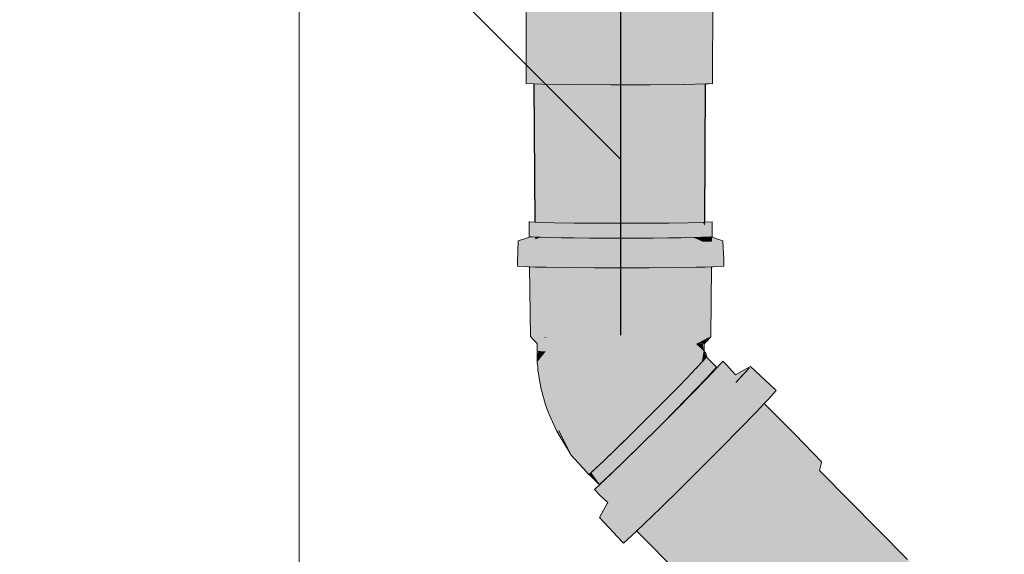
# Model space of a CAD drawing. Header units: millimetres. Extents: x 321 to 585, y -277 to 9.
# Tile 434 of 656: x 513.294 to 514.412, y -196.749 to -196.142. Entities that reach past the tile are written whole.
import ezdxf

# ---------------------------------------------------------------- set-up
doc = ezdxf.new("R2010")
doc.units = ezdxf.units.MM
doc.header["$MEASUREMENT"] = 0
for name, color, linetype, lineweight in [('IFC-Laje-Contorno', 134, 'Continuous', 5), ('IFC-Viga-Contorno', 66, 'Continuous', 5), ('TQ-Caixa sifonada', 9, 'Continuous', 18), ('TQ-Condutos', 3, 'Continuous', 25), ('TQ-Conexões', 9, 'Continuous', 18), ('TQ-Sentido conduto', 9, 'Continuous', 30), ('TQ-Textos conduto', 7, 'Continuous', 9)]:
    doc.layers.add(name, color=color, linetype=linetype, lineweight=lineweight)

msp = doc.modelspace()

# ---------------------------------------------------------------- hatches: boundary and pattern name
at = {"layer": 'TQ-Caixa sifonada', "linetype": 'Continuous'}
for points in [[(514.0761, -196.2145), (514.0761, -196.1743), (514.0761, -196.1738), (514.0761, -196.0855), (514.0761, -195.8051), (514.0752, -195.8051), (514.0749, -195.8051), (514.0749, -195.8055), (514.0749, -195.8051), (514.0745, -195.8051), (514.0745, -195.8061), (514.0745, -195.8051), (514.0744, -195.8051), (514.0744, -195.8062), (514.0744, -195.8051), (514.0744, -195.8051), (514.0731, -195.8051), (514.0725, -195.8051), (514.073, -195.8081), (514.0725, -195.8051), (514.0673, -195.8051), (514.0668, -195.8166), (514.0511, -196.1749), (514.051, -196.1762), (514.0495, -196.2102), (514.0552, -196.1836), (514.0569, -196.1756), (514.0571, -196.1748), (514.0694, -196.1167), (514.0571, -196.1748), (514.0569, -196.1756), (514.0552, -196.1836), (514.0687, -196.1745), (514.0552, -196.1836), (514.0495, -196.2102), (514.0511, -196.1749), (514.0668, -195.8166), (514.064, -195.7828), (514.0543, -195.7976), (514.0499, -195.7909), (514.05, -195.834), (514.05, -195.8397), (514.05, -195.834), (514.05, -195.8345), (514.05, -195.834), (514.0499, -195.7909), (514.0493, -195.7912), (514.0493, -195.84), (514.0493, -195.8407), (514.0493, -195.8051), (514.048, -195.8051), (514.0479, -195.8051), (514.0475, -195.8051), (514.04, -195.8051), (514.0384, -195.8051), (514.0471, -195.8438), (514.0384, -195.8051), (514.0365, -195.8051), (514.0327, -195.8636), (514.0369, -195.7984), (514.0274, -195.8039), (514.0204, -195.8024), (514.0196, -195.8084), (514.0171, -195.8279), (514.0196, -195.8084), (514.0204, -195.8024), (514.0108, -195.8004), (514.0109, -195.8134), (514.0112, -195.8753), (514.0109, -195.8134), (514.0108, -195.8004), (514.0099, -195.8005), (514.0099, -195.814), (514.0099, -195.885), (514.011, -195.8767), (514.0099, -195.885), (514.0112, -195.8932), (514.0099, -195.885), (514.0099, -195.895), (514.0099, -195.814), (514.0099, -195.8051), (513.9993, -195.8051), (513.9952, -195.8051), (513.9939, -195.8233), (513.9861, -195.9277), (513.9676, -196.176), (514.0099, -196.1755), (513.9676, -196.176), (513.9647, -196.2158), (514.0099, -196.2157), (514.0125, -196.1755), (514.0125, -196.176), (514.044, -196.1751), (514.0493, -196.175), (514.0125, -196.176), (514.0493, -196.2113), (514.0125, -196.176), (514.0099, -196.2157), (514.0486, -196.2145), (514.0099, -196.2157), (514.0485, -196.2152), (514.0493, -196.2152), (514.0727, -196.2146), (514.0728, -196.1743), (514.0728, -196.1741), (514.0731, -196.0992), (514.0727, -196.2146), (514.0733, -196.0984), (514.0729, -196.1741), (514.0729, -196.1743)], [(513.8775, -196.1908), (513.8777, -196.2145), (513.8876, -196.2149), (513.9214, -196.2155), (513.9214, -196.176), (513.8899, -196.1746), (513.8941, -196.1748), (513.9214, -196.176), (513.9214, -196.1753), (513.9155, -195.955), (513.9144, -195.9526), (513.9155, -195.955), (513.9117, -195.8132), (513.9155, -195.955), (513.9214, -196.1753), (513.9214, -195.9683), (513.9214, -196.1753), (513.9214, -196.2155), (513.9647, -196.2158), (513.9647, -196.1761), (513.9243, -196.1754), (513.9254, -196.1754), (513.9647, -196.1761), (513.9647, -196.1756), (513.9647, -196.2158), (513.9677, -196.1757), (513.9662, -196.0689), (513.9677, -196.1757), (513.9743, -196.087), (513.9671, -196.0709), (513.9743, -196.087), (513.9861, -195.9277), (513.9724, -195.8679), (513.9708, -195.8609), (513.9702, -195.8658), (513.9693, -195.8727), (513.9702, -195.8658), (513.966, -195.8621), (513.9662, -195.8955), (513.966, -195.8621), (513.965, -195.8612), (513.9656, -195.8997), (513.9665, -195.9547), (513.9656, -195.8997), (513.9655, -195.901), (513.9656, -195.8997), (513.965, -195.8612), (513.9647, -195.8401), (513.9647, -195.8609), (513.9647, -195.9068), (513.9647, -195.9572), (513.9647, -196.0655), (513.9647, -195.8609), (513.9647, -195.8094), (513.9647, -195.8401), (513.965, -195.8612), (513.966, -195.8621), (513.9702, -195.8658), (513.9708, -195.8609), (513.9724, -195.8679), (513.9861, -195.9277), (513.9894, -195.8832), (513.9827, -195.8771), (513.9894, -195.8832), (513.9939, -195.8233), (513.9797, -195.8315), (513.9719, -195.8529), (513.9797, -195.8315), (513.9744, -195.8345), (513.9756, -195.8251), (513.9659, -195.8394), (513.9657, -195.8097), (513.9648, -195.8094), (513.9657, -195.8097), (513.9659, -195.8394), (513.9756, -195.8251), (513.9744, -195.8345), (513.9797, -195.8315), (513.9758, -195.8241), (513.9797, -195.8315), (513.9939, -195.8233), (513.9785, -195.8139), (513.9772, -195.8134), (513.9687, -195.8107), (513.9772, -195.8134), (513.9785, -195.8139), (513.9772, -195.813), (513.9785, -195.8139), (513.9939, -195.8233), (513.9942, -195.819), (513.9954, -195.8022), (513.9953, -195.802), (513.9911, -195.8024), (513.9933, -195.8187), (513.9889, -195.8172), (513.9933, -195.8187), (513.9911, -195.8024), (513.9784, -195.8044), (513.9784, -195.8045), (513.978, -195.8071), (513.9784, -195.8045), (513.9778, -195.8038), (513.9657, -195.8051), (513.9647, -195.8052), (513.955, -195.8062), (513.9562, -195.8533), (513.9616, -196.0586), (513.9562, -195.8533), (513.9522, -195.8496), (513.96, -196.0551), (513.9583, -196.0511), (513.96, -196.0551), (513.9522, -195.8496), (513.9562, -195.8533), (513.955, -195.8062), (513.9516, -195.8051), (513.9506, -195.8051), (513.9505, -195.8067), (513.9477, -195.8456), (513.9366, -196.0024), (513.9477, -195.8456), (513.9225, -195.8229), (513.9233, -195.9724), (513.9227, -195.9713), (513.9226, -195.971), (513.9227, -195.9713), (513.9233, -195.9724), (513.9225, -195.8229), (513.9216, -195.8221), (513.9225, -195.8229), (513.9477, -195.8456), (513.9506, -195.8048), (513.9224, -195.7956), (513.9214, -195.7953), (513.9214, -195.822), (513.9214, -195.8051), (513.9157, -195.8051), (513.9115, -195.8051), (513.9104, -195.8051), (513.91, -195.8117), (513.9036, -195.9282), (513.91, -195.8117), (513.9104, -195.8051), (513.9048, -195.8051), (513.9027, -195.8051), (513.8898, -195.8051), (513.8884, -195.8051), (513.8878, -195.8051), (513.8887, -195.8949), (513.8878, -195.8051), (513.8877, -195.8051), (513.8882, -195.8938), (513.8877, -195.8051), (513.8882, -195.8937), (513.8877, -195.8051), (513.8876, -195.8051), (513.885, -195.8051), (513.8876, -195.8924), (513.885, -195.8051), (513.8846, -195.8051), (513.8845, -195.8051), (513.8853, -195.8871), (513.8876, -196.1745), (513.8853, -195.8871), (513.8845, -195.8051), (513.8852, -195.8869), (513.8845, -195.8051), (513.884, -195.8051), (513.8823, -195.8051), (513.8827, -195.8812), (513.8823, -195.8051), (513.882, -195.8051), (513.8816, -195.8051), (513.8811, -195.8777), (513.8774, -196.1741), (513.8811, -195.8777), (513.8816, -195.8051), (513.8795, -195.8741), (513.8758, -195.9962), (513.8704, -196.1738), (513.8692, -196.2141), (513.8777, -196.2145)], [(514.081, -195.7972), (514.0777, -196.0779), (514.0761, -195.8039), (514.0761, -196.0855), (514.0761, -196.2145), (514.0782, -196.0753)], [(513.8691, -196.213), (513.8692, -196.2141), (513.8795, -195.8741), (513.8815, -195.8051), (513.8794, -195.874)], [(513.8794, -195.8739), (513.8691, -196.2093), (513.8691, -196.213), (513.8794, -195.874), (513.8815, -195.8051)], [(513.8691, -196.2093), (513.8794, -195.8739), (513.8815, -195.8051), (513.8763, -195.8051), (513.8748, -195.8051), (513.8707, -195.8051), (513.874, -195.8617), (513.8707, -195.8051), (513.8691, -195.8051), (513.8691, -195.8508)], [(514.0824, -195.8064), (514.0761, -196.2145), (514.0807, -196.2141)], [(514.0729, -196.1741), (514.0727, -196.2146), (514.0761, -196.2145)]]:
    msp.add_hatch(color=151, dxfattribs=at).paths.add_polyline_path(points)
at = {"layer": 'TQ-Condutos', "linetype": 'Continuous'}
for points in [[(513.8774, -196.1745), (513.8787, -196.2145), (513.892, -196.2151)], [(514.022, -196.3728), (514.0395, -196.2154), (514.0075, -196.1756), (514.0075, -196.2157), (514.0075, -196.3729)], [(514.044, -196.2154), (514.0657, -196.2148), (514.044, -196.1751)], [(513.8777, -196.2145), (513.8791, -196.3717), (513.8837, -196.3719)], [(513.8777, -196.2147), (513.8837, -196.3719), (513.8787, -196.2147), (513.8837, -196.3719), (513.892, -196.2151), (513.8876, -196.2149), (513.8787, -196.2145), (513.8777, -196.2145)], [(513.8838, -196.3719), (513.8858, -196.372), (513.8924, -196.215), (513.892, -196.215), (513.8837, -196.3719)], [(513.8924, -196.215), (513.8858, -196.372), (513.8941, -196.3722), (513.904, -196.3724), (513.8941, -196.215)], [(513.8941, -196.2153), (513.904, -196.3724), (513.8961, -196.2153), (513.8961, -196.2151), (513.8941, -196.215)], [(513.8961, -196.2151), (513.904, -196.3724), (513.9065, -196.3725)], [(513.8961, -196.2153), (513.9065, -196.3725), (513.8966, -196.2153), (513.8966, -196.2151), (513.8961, -196.2151)], [(513.9065, -196.3725), (513.9216, -196.2155), (513.8966, -196.2151)], [(513.9216, -196.2155), (513.9065, -196.3725), (513.9254, -196.3727), (513.9413, -196.3729), (513.9655, -196.3731), (513.9655, -196.2158), (513.9606, -196.2158), (513.9287, -196.2156), (513.9254, -196.2155)], [(513.9822, -196.373), (514.0023, -196.2157), (513.9689, -196.2158), (513.9655, -196.2158), (513.9655, -196.373)], [(514.0023, -196.2157), (513.9822, -196.3731), (514.0075, -196.3729), (514.0075, -196.2157)], [(514.044, -196.2153), (514.0395, -196.2154), (514.0219, -196.3729), (514.044, -196.3725)], [(514.0657, -196.2148), (514.0493, -196.2152), (514.044, -196.2154), (514.044, -196.3726), (514.0538, -196.3723), (514.0657, -196.215)], [(514.0727, -196.2146), (514.0723, -196.2146), (514.0691, -196.2147), (514.0687, -196.2147), (514.0657, -196.2148), (514.0538, -196.3723), (514.0685, -196.372), (514.0687, -196.372), (514.0697, -196.3719), (514.0704, -196.3719), (514.072, -196.3718)]]:
    msp.add_hatch(color=73, dxfattribs=at).paths.add_polyline_path(points)
at = {"layer": 'TQ-Conexões', "linetype": 'Continuous'}
for points in [[(513.8725, -196.3835), (513.8732, -196.3884), (513.8729, -196.3714), (513.8725, -196.3714)], [(513.8729, -196.3714), (513.8729, -196.3717), (513.8736, -196.3882), (513.8729, -196.3717), (513.8732, -196.3882), (513.8732, -196.3884), (513.8736, -196.3884), (513.8758, -196.3885), (513.8793, -196.3886), (513.8795, -196.3886), (513.8828, -196.3893), (513.8828, -196.3887), (513.883, -196.385), (513.8838, -196.3719), (513.8791, -196.3717), (513.8792, -196.3799), (513.8792, -196.3863), (513.8792, -196.3799), (513.8791, -196.3718), (513.8731, -196.3717), (513.8791, -196.3718), (513.8791, -196.3717)], [(513.8815, -196.5097), (513.8814, -196.5096), (513.8815, -196.5101), (513.8814, -196.5149), (513.8826, -196.5181), (513.8894, -196.5183), (513.8826, -196.5109), (513.8894, -196.5183), (513.8914, -196.5183), (513.8828, -196.5383), (513.8824, -196.5392), (513.8829, -196.5393), (513.8938, -196.5413), (513.8824, -196.5392), (513.883, -196.5443), (513.8861, -196.5613), (513.8906, -196.5774), (513.8911, -196.5629), (513.8906, -196.5774), (513.893, -196.5844), (513.897, -196.5942), (513.9037, -196.6089), (513.9198, -196.6356), (513.9061, -196.6084), (513.9015, -196.5857), (513.9027, -196.5627), (513.9015, -196.5857), (513.9061, -196.6084), (513.9198, -196.6357), (513.946, -196.6533), (513.9284, -196.6268), (513.916, -196.6045), (513.9284, -196.6268), (513.946, -196.6533), (513.9574, -196.6425), (513.9431, -196.6169), (513.9195, -196.5857), (513.9431, -196.6169), (513.9574, -196.6425), (513.9722, -196.6281), (513.9894, -196.6113), (513.9558, -196.5983), (513.9894, -196.6113), (514.0077, -196.5931), (513.9815, -196.5888), (514.0077, -196.5931), (514.026, -196.5747), (513.9977, -196.5679), (513.9644, -196.5689), (513.9374, -196.5706), (513.9153, -196.5514), (513.9374, -196.5706), (513.9644, -196.5689), (513.9977, -196.5679), (514.026, -196.5747), (514.043, -196.5575), (514.0574, -196.5425), (514.0684, -196.5308), (514.0512, -196.5314), (514.037, -196.5374), (514.0143, -196.5471), (514.037, -196.5374), (514.0512, -196.5314), (514.0685, -196.5308), (514.062, -196.5183), (514.0684, -196.5308), (514.0685, -196.5307), (514.0705, -196.5181), (514.062, -196.51), (514.0774, -196.5018), (514.0683, -196.5022), (514.0535, -196.5104), (514.0535, -196.5187), (514.0403, -196.5189), (514.0535, -196.5187), (514.0535, -196.5104), (514.0683, -196.5022), (514.0683, -196.5019), (514.0683, -196.4228), (514.0656, -196.4228), (514.0591, -196.5022), (514.0591, -196.5025), (514.0403, -196.5106), (514.0591, -196.5025), (514.0553, -196.423), (514.054, -196.423), (514.0498, -196.4231), (514.0363, -196.4233), (514.045, -196.5027), (514.0271, -196.5108), (514.0271, -196.5191), (514.0271, -196.5108), (514.045, -196.5027), (514.0363, -196.4233), (514.035, -196.4233), (514.0308, -196.4234), (514.0292, -196.4234), (514.0308, -196.503), (514.0108, -196.5109), (514.0108, -196.5192), (513.9912, -196.5442), (514.0108, -196.5192), (514.0108, -196.5109), (514.0308, -196.503), (514.0292, -196.4234), (514.024, -196.4234), (514.0083, -196.4235), (514.0133, -196.5031), (513.9946, -196.511), (513.9946, -196.5193), (513.9772, -196.5193), (513.97, -196.5395), (513.9489, -196.5465), (513.9312, -196.5485), (513.9489, -196.5465), (513.97, -196.5395), (513.9772, -196.5193), (513.9598, -196.5193), (513.9435, -196.5192), (513.9271, -196.5191), (513.9137, -196.5189), (513.9003, -196.5187), (513.9137, -196.5189), (513.9271, -196.5191), (513.9435, -196.5192), (513.9598, -196.5193), (513.9772, -196.5193), (513.9946, -196.5193), (513.9946, -196.511), (514.0133, -196.5031), (514.0083, -196.4235), (514.0067, -196.4235), (514.0015, -196.4236), (514.0039, -196.3898), (514.0083, -196.4235), (514.0061, -196.3898), (514.0051, -196.3729), (513.9773, -196.373), (513.9797, -196.39), (513.9845, -196.4236), (513.9959, -196.5032), (513.9772, -196.511), (513.9959, -196.5032), (513.9828, -196.4236), (513.9773, -196.4236), (513.9773, -196.5032), (513.9598, -196.511), (513.9773, -196.5032), (513.9773, -196.4236), (513.9756, -196.4236), (513.9701, -196.4236), (513.953, -196.4236), (513.9586, -196.5032), (513.9435, -196.5109), (513.9586, -196.5032), (513.953, -196.4236), (513.9514, -196.4236), (513.9462, -196.4235), (513.941, -196.5031), (513.9271, -196.5108), (513.941, -196.5031), (513.9462, -196.4235), (513.9303, -196.4234), (513.9287, -196.4234), (513.9235, -196.4234), (513.9222, -196.4233), (513.9235, -196.503), (513.9137, -196.5106), (513.9235, -196.503), (513.9222, -196.4233), (513.9179, -196.4233), (513.9091, -196.5027), (513.9003, -196.5104), (513.9091, -196.5027), (513.9179, -196.4233), (513.9042, -196.4231), (513.9029, -196.4231), (513.8986, -196.423), (513.8947, -196.5025), (513.8914, -196.51), (513.8947, -196.5025), (513.8852, -196.5022), (513.8757, -196.5018), (513.8743, -196.4225), (513.874, -196.4225), (513.8736, -196.4224), (513.8735, -196.4224), (513.873, -196.4224), (513.874, -196.5016), (513.8774, -196.5053), (513.8814, -196.5096), (513.8826, -196.5097), (513.8815, -196.5096), (513.8814, -196.5096), (513.8815, -196.5097), (513.8817, -196.51)], [(513.8757, -196.5018), (513.8797, -196.4381), (513.8803, -196.502), (513.8825, -196.4227), (513.8838, -196.3719), (513.8807, -196.4226), (513.8796, -196.4226), (513.8782, -196.4226), (513.8743, -196.4225)], [(513.8844, -196.4227), (513.884, -196.3888), (513.8881, -196.4228), (513.8947, -196.5025), (513.8986, -196.4231), (513.8852, -196.3888), (513.9003, -196.3893), (513.9011, -196.3724), (513.8838, -196.3719), (513.8834, -196.3887)], [(513.9011, -196.3724), (513.9003, -196.3892), (513.9042, -196.4231), (513.9021, -196.3893), (513.9179, -196.4233), (513.9216, -196.3896), (513.9235, -196.3727)], [(513.9235, -196.3727), (513.9216, -196.3896), (513.9235, -196.3896)], [(513.9235, -196.3727), (513.9235, -196.3896), (513.9258, -196.3896), (513.9462, -196.4235), (513.9484, -196.3898), (513.9495, -196.3729)], [(513.953, -196.4236), (513.9507, -196.3898), (513.9586, -196.3899), (513.9749, -196.39), (513.9747, -196.3899), (513.9495, -196.3729), (513.9484, -196.3898)], [(513.9749, -196.39), (513.9773, -196.373), (513.9495, -196.3729)], [(513.9845, -196.4236), (513.9797, -196.3899), (513.9773, -196.373), (513.9749, -196.3899), (513.9773, -196.4236), (513.9773, -196.3899)], [(514.0286, -196.3896), (514.0308, -196.3727), (514.0051, -196.3729), (514.0061, -196.3898), (514.024, -196.4234)], [(514.0308, -196.3727), (514.0286, -196.3896), (514.0308, -196.3896)], [(514.0553, -196.423), (514.0537, -196.3892), (514.0529, -196.3724), (514.0308, -196.3727), (514.0327, -196.3896), (514.0498, -196.4231), (514.0519, -196.3893)], [(514.0308, -196.3727), (514.0308, -196.3896), (514.0327, -196.3896)], [(514.0707, -196.3887), (514.0697, -196.3719), (514.0529, -196.3724), (514.0537, -196.3893), (514.0683, -196.3888), (514.0695, -196.3888), (514.0718, -196.4077)], [(514.0802, -196.3714), (514.072, -196.3718), (514.072, -196.3719), (514.072, -196.3756), (514.0796, -196.3717), (514.072, -196.3756), (514.0697, -196.3719), (514.0705, -196.3854), (514.0707, -196.3887), (514.0709, -196.3887), (514.0719, -196.3887), (514.0774, -196.3885), (514.0776, -196.3885), (514.0793, -196.3884), (514.0794, -196.3884), (514.079, -196.3883), (514.0794, -196.3884), (514.0791, -196.3883), (514.0797, -196.3884), (514.0796, -196.3882), (514.073, -196.3862), (514.0719, -196.3858), (514.0719, -196.3859), (514.0719, -196.3858), (514.072, -196.3757), (514.0719, -196.3858), (514.0796, -196.3882), (514.0798, -196.3884), (514.0798, -196.3882), (514.0802, -196.3717)], [(514.0697, -196.3719), (514.072, -196.3756), (514.072, -196.3718)], [(514.08, -196.3884), (514.08, -196.3882), (514.0802, -196.3714), (514.0798, -196.3882)], [(514.0802, -196.3714), (514.08, -196.3882), (514.0801, -196.3882)], [(514.0802, -196.3714), (514.0801, -196.3887), (514.0802, -196.3795), (514.0803, -196.3714)], [(513.8725, -196.3835), (513.8726, -196.3881), (513.8726, -196.3886), (513.8726, -196.3886), (513.874, -196.4225), (513.8732, -196.3884), (513.8726, -196.3881), (513.8732, -196.3884), (513.8732, -196.3882)], [(514.0934, -196.4129), (514.0931, -196.408), (514.0925, -196.393), (514.0889, -196.3917), (514.0801, -196.3887), (514.0801, -196.3892), (514.0801, -196.3893), (514.0801, -196.3895), (514.08, -196.3936), (514.0902, -196.3932), (514.08, -196.3936), (514.0719, -196.3939), (514.0719, -196.3995), (514.0719, -196.3939), (514.0696, -196.3939), (514.0591, -196.3891), (514.045, -196.3894), (514.0308, -196.3896), (514.0536, -196.3942), (514.0308, -196.3896), (514.0134, -196.3897), (513.9959, -196.3899), (514.018, -196.3946), (514.0377, -196.3945), (514.018, -196.3946), (513.9959, -196.3899), (513.9773, -196.3899), (513.9586, -196.3899), (513.9774, -196.3948), (513.9984, -196.3948), (513.9774, -196.3948), (513.9586, -196.3899), (513.9411, -196.3897), (513.9235, -196.3896), (513.9091, -196.3894), (513.8947, -196.3891), (513.9007, -196.3942), (513.9169, -196.3945), (513.9366, -196.3946), (513.9564, -196.3948), (513.9366, -196.3946), (513.9169, -196.3945), (513.9007, -196.3942), (513.8947, -196.3891), (513.8793, -196.3938), (513.8844, -196.3939), (513.8793, -196.3938), (513.8726, -196.3935), (513.873, -196.4206), (513.8794, -196.4056), (513.8794, -196.4064), (513.8794, -196.4056), (513.873, -196.4206), (513.8726, -196.3935), (513.8631, -196.3932), (513.8726, -196.3935), (513.8726, -196.3897), (513.8735, -196.3884), (513.8733, -196.3884), (513.8726, -196.3888), (513.8726, -196.3886), (513.8696, -196.3897), (513.8601, -196.3929), (513.8591, -196.4166), (513.8591, -196.4217), (513.8598, -196.4218), (513.8722, -196.4224), (513.873, -196.4224), (513.8796, -196.4226), (513.8917, -196.4229), (513.9169, -196.4233), (513.9461, -196.4235), (513.9774, -196.4236), (514.0087, -196.4235), (514.0377, -196.4233), (514.0625, -196.4229), (514.0718, -196.4227), (514.0718, -196.4204), (514.0718, -196.4227), (514.0796, -196.4225), (514.0797, -196.4182), (514.0796, -196.4225), (514.0815, -196.4224), (514.0932, -196.4218), (514.0936, -196.4218)], [(513.8631, -196.3932), (513.8844, -196.3939), (513.8738, -196.3936)], [(513.8726, -196.3897), (513.8726, -196.3935), (513.8738, -196.3936), (513.8793, -196.3938), (513.8946, -196.3891), (513.8793, -196.3924), (513.885, -196.389), (513.8849, -196.389), (513.8793, -196.3913), (513.8793, -196.3886), (513.8758, -196.3885), (513.8736, -196.3882)], [(513.8736, -196.3882), (513.8726, -196.3886), (513.8726, -196.3888)], [(513.8741, -196.3884), (513.876, -196.3885), (513.8736, -196.3884)], [(513.8852, -196.3888), (513.8793, -196.3886), (513.8793, -196.3913)], [(513.8793, -196.3889), (513.8828, -196.3893), (513.8795, -196.3886), (513.8793, -196.3886)], [(513.8793, -196.3924), (513.8947, -196.3891), (513.8852, -196.3888)], [(513.8796, -196.3886), (513.8795, -196.3886), (513.8828, -196.3893)], [(513.8852, -196.3888), (513.8853, -196.389), (513.8986, -196.4231), (513.9003, -196.3893), (513.8947, -196.3891)], [(513.9701, -196.4236), (513.9749, -196.39), (513.9507, -196.3898)], [(514.0683, -196.3888), (514.0602, -196.3891), (514.0537, -196.3893), (514.0553, -196.4231), (514.0591, -196.5025), (514.0656, -196.4228), (514.0683, -196.389)], [(514.0683, -196.3888), (514.0591, -196.3891), (514.0719, -196.3903), (514.0719, -196.3887)], [(514.0593, -196.3891), (514.0591, -196.3891), (514.0592, -196.3891), (514.0719, -196.3919), (514.0719, -196.3903)], [(514.0592, -196.3891), (514.0696, -196.3939), (514.0719, -196.3939), (514.0719, -196.3919)], [(514.0696, -196.3939), (514.0902, -196.3932), (514.0799, -196.3936)], [(514.0709, -196.3887), (514.0707, -196.3887), (514.0707, -196.3892), (514.0719, -196.3891)], [(514.0719, -196.3891), (514.0772, -196.3885), (514.0719, -196.3887), (514.0709, -196.3887)], [(514.0774, -196.3885), (514.0719, -196.3887), (514.0719, -196.3903), (514.0719, -196.3919), (514.0719, -196.3939), (514.0799, -196.3936), (514.08, -196.3936), (514.0801, -196.3895), (514.0801, -196.3893)], [(514.0801, -196.3887), (514.079, -196.3883), (514.0774, -196.3885), (514.0801, -196.3893), (514.0801, -196.3892)], [(514.0794, -196.3884), (514.0794, -196.3884), (514.0793, -196.3884), (514.0776, -196.3885)], [(514.0798, -196.3886), (514.0794, -196.3884), (514.0778, -196.3885)], [(514.0791, -196.3883), (514.0794, -196.3884), (514.0794, -196.3884)], [(514.0794, -196.3884), (514.0797, -196.3884), (514.0791, -196.3883)], [(514.0794, -196.3884), (514.0794, -196.3884), (514.0793, -196.3884)], [(514.0795, -196.3884), (514.0794, -196.3884), (514.0794, -196.3884)], [(514.0798, -196.3886), (514.0794, -196.3884), (514.0794, -196.3884)], [(514.0795, -196.3884), (514.0797, -196.3884), (514.0794, -196.3884)], [(514.0794, -196.3884), (514.0798, -196.3886), (514.0798, -196.3885)], [(514.0798, -196.3885), (514.0797, -196.3884), (514.0795, -196.3884)], [(514.0797, -196.3884), (514.0798, -196.3884), (514.0796, -196.3882)], [(514.0798, -196.3885), (514.0798, -196.3884), (514.0797, -196.3884)], [(514.0798, -196.3882), (514.0798, -196.3884), (514.0799, -196.3884)], [(514.0799, -196.3884), (514.08, -196.3884), (514.0798, -196.3882)], [(514.0798, -196.3884), (514.0798, -196.3885), (514.08, -196.3886)], [(514.08, -196.3886), (514.0799, -196.3884), (514.0798, -196.3884)], [(514.0798, -196.3885), (514.0798, -196.3886), (514.08, -196.3886)], [(514.08, -196.3886), (514.0798, -196.3885), (514.08, -196.3886)], [(514.08, -196.3886), (514.08, -196.3884), (514.0799, -196.3884)], [(514.08, -196.3882), (514.08, -196.3886), (514.0801, -196.3886)], [(514.0801, -196.3886), (514.0801, -196.3882), (514.08, -196.3882)], [(514.08, -196.3886), (514.08, -196.3886), (514.0801, -196.3887)], [(514.0801, -196.3886), (514.08, -196.3886), (514.0801, -196.3887)], [(513.8803, -196.5017), (513.8803, -196.502), (513.8852, -196.5022), (513.8852, -196.5019), (513.8947, -196.5023), (513.8881, -196.4228), (513.8872, -196.4228), (513.8844, -196.4227), (513.8839, -196.4227), (513.8825, -196.4227)], [(513.9959, -196.5032), (513.9845, -196.4236), (513.9828, -196.4236)], [(514.0774, -196.5017), (514.0727, -196.4226), (514.0718, -196.4227), (514.0713, -196.4227), (514.0683, -196.5019), (514.0714, -196.5018), (514.0683, -196.5019), (514.0683, -196.5022), (514.0714, -196.502), (514.0774, -196.5018)], [(514.0683, -196.5022), (514.0713, -196.4227), (514.0692, -196.4227), (514.0683, -196.4228)], [(514.0795, -196.4225), (514.0791, -196.4225), (514.0727, -196.4226), (514.0774, -196.5018), (514.0713, -196.5089), (514.0713, -196.509), (514.0786, -196.5017)], [(514.0786, -196.5017), (514.0796, -196.4225), (514.0795, -196.4225)], [(514.0786, -196.5017), (514.0796, -196.4225), (514.0796, -196.4225)], [(513.8758, -196.5015), (513.8757, -196.5018), (513.8803, -196.502), (513.8803, -196.5017), (513.8797, -196.4381)], [(513.8852, -196.5019), (513.8852, -196.5021), (513.8947, -196.5025), (513.8947, -196.5023), (513.8908, -196.5022), (513.8947, -196.5023), (513.8941, -196.5023)], [(514.0713, -196.5089), (514.0713, -196.5051), (514.062, -196.51), (514.0705, -196.5097)], [(514.0705, -196.5097), (514.0713, -196.5107), (514.0713, -196.5097), (514.0734, -196.5074)], [(514.0786, -196.5017), (514.0713, -196.509), (514.0713, -196.5091)], [(514.0713, -196.5091), (514.0734, -196.5074), (514.0786, -196.5017)], [(514.0774, -196.5018), (514.0713, -196.5051), (514.0713, -196.5089)], [(513.8815, -196.5101), (513.8814, -196.5096), (513.8814, -196.5149), (513.8814, -196.5149)], [(513.8814, -196.531), (513.8826, -196.5181), (513.8814, -196.5149), (513.8814, -196.5179)], [(513.8823, -196.5358), (513.8824, -196.5392), (513.8914, -196.5183), (513.8814, -196.531)], [(513.882, -196.5243), (513.8815, -196.53), (513.8815, -196.5309), (513.8821, -196.53), (513.882, -196.5247), (513.8821, -196.53), (513.8914, -196.5183), (513.8826, -196.5181)], [(514.0705, -196.5181), (514.0705, -196.5168), (514.0698, -196.5112), (514.0704, -196.5165), (514.0698, -196.5112), (514.0682, -196.513), (514.0698, -196.5112), (514.0697, -196.5098), (514.0663, -196.5099), (514.068, -196.5132), (514.0663, -196.5099), (514.062, -196.51), (514.0668, -196.5145)], [(514.07, -196.521), (514.0685, -196.5308), (514.0739, -196.5249), (514.0705, -196.5181)], [(514.073, -196.5207), (514.0712, -196.518), (514.0709, -196.5139), (514.0706, -196.5104), (514.0705, -196.5097), (514.0705, -196.5105), (514.0705, -196.5097), (514.0697, -196.5098), (514.0698, -196.5112), (514.07, -196.511), (514.0698, -196.5112), (514.0705, -196.5168), (514.0705, -196.5127), (514.0705, -196.5181), (514.0741, -196.5246)], [(514.0705, -196.5097), (514.0713, -196.509), (514.0713, -196.5089)], [(514.0705, -196.5097), (514.0713, -196.5091), (514.0713, -196.509)], [(514.0707, -196.5103), (514.0705, -196.5097), (514.0706, -196.5104), (514.0712, -196.5179), (514.0713, -196.5119), (514.0713, -196.5118), (514.0713, -196.5107), (514.0708, -196.5101), (514.0705, -196.5097)], [(514.0705, -196.5181), (514.0739, -196.5249), (514.0741, -196.5246)], [(514.0712, -196.518), (514.0713, -196.5119), (514.0712, -196.5179)], [(513.8814, -196.531), (513.8815, -196.5309), (513.8815, -196.53)], [(514.1059, -196.546), (514.1081, -196.5444), (514.1066, -196.5451), (514.0965, -196.5336), (514.0922, -196.5296), (514.0855, -196.537), (514.0736, -196.5496), (514.0579, -196.5657), (514.0396, -196.5844), (514.0199, -196.6042), (514.0001, -196.6239), (513.9815, -196.6421), (513.9656, -196.6575), (513.9532, -196.6692), (513.9692, -196.6832), (513.976, -196.6769), (513.9863, -196.667), (513.976, -196.6769), (513.9692, -196.6832), (513.9616, -196.6984), (513.9619, -196.6918), (513.9616, -196.6984), (513.9639, -196.6939), (513.9622, -196.6921), (513.9639, -196.6939), (513.9646, -196.6925), (513.9692, -196.6832), (513.9668, -196.6811), (513.9532, -196.6692), (513.9465, -196.6753), (513.9622, -196.6891), (513.9621, -196.6893), (513.9624, -196.6895), (513.9623, -196.6905), (513.9624, -196.6895), (513.962, -196.6902), (513.9614, -196.6913), (513.9536, -196.7058), (513.9614, -196.6913), (513.962, -196.6902), (513.9614, -196.6912), (513.9522, -196.7069), (513.9783, -196.7349), (513.9796, -196.7361), (513.9887, -196.7279), (513.9696, -196.691), (514.0027, -196.7138), (514.0032, -196.7141), (514.0029, -196.7136), (514.0217, -196.6958), (513.9817, -196.6793), (513.9965, -196.6571), (514.0091, -196.6447), (513.9965, -196.6571), (513.9817, -196.6793), (514.0215, -196.6958), (514.022, -196.696), (514.0217, -196.6956), (513.9937, -196.6677), (514.0217, -196.6956), (514.022, -196.696), (514.0218, -196.6955), (514.0084, -196.6532), (514.0216, -196.6324), (514.0349, -196.6191), (514.0481, -196.6059), (514.0605, -196.5933), (514.0481, -196.6059), (514.0349, -196.6191), (514.0216, -196.6324), (514.0387, -196.6232), (514.0216, -196.6324), (514.0084, -196.6532), (514.0219, -196.6955), (514.0434, -196.6744), (514.0219, -196.6955), (514.022, -196.696), (514.0438, -196.6746), (514.0435, -196.6742), (514.0231, -196.6388), (514.067, -196.6515), (514.0543, -196.6076), (514.0898, -196.628), (514.0902, -196.6282), (514.0899, -196.6278), (514.0902, -196.6282), (514.1117, -196.6064), (514.1112, -196.6062), (514.0689, -196.5928), (514.0729, -196.5807), (514.083, -196.5703), (514.0729, -196.5807), (514.0689, -196.5928), (514.1111, -196.6062), (514.1113, -196.606), (514.0834, -196.5781), (514.1113, -196.606), (514.1117, -196.6064), (514.1115, -196.6058), (514.0952, -196.5658), (514.093, -196.5599), (514.0952, -196.5658), (514.1115, -196.606), (514.1295, -196.587), (514.1297, -196.5868), (514.107, -196.5536), (514.1146, -196.5455), (514.0995, -196.553), (514.1093, -196.5481), (514.1081, -196.5468), (514.1093, -196.5481), (514.1111, -196.5472), (514.1146, -196.5455), (514.1095, -196.5458), (514.1073, -196.5459), (514.1095, -196.5458), (514.1146, -196.5455), (514.1222, -196.5373), (514.1084, -196.5447), (514.1222, -196.5373), (514.1081, -196.5444), (514.1068, -196.5453), (514.1059, -196.546), (514.1069, -196.5455)], [(514.0738, -196.5249), (514.0636, -196.536), (514.0623, -196.5374), (514.0512, -196.5723), (514.0738, -196.5489), (514.0738, -196.5252)], [(514.0738, -196.5489), (514.0852, -196.5365), (514.0751, -196.5262), (514.0738, -196.5249)], [(514.0739, -196.5249), (514.0739, -196.5249), (514.0741, -196.5246)], [(514.0587, -196.5412), (514.0623, -196.5374), (514.0606, -196.5391), (514.0574, -196.5425), (514.043, -196.5575), (514.041, -196.5594), (514.0405, -196.56), (514.0412, -196.5592), (514.0427, -196.5577), (514.0498, -196.5506), (514.0518, -196.5485), (514.0498, -196.5506), (514.0427, -196.5577), (514.0412, -196.5592), (514.0405, -196.56), (514.0397, -196.5608), (514.04, -196.561), (514.0502, -196.5502), (514.0523, -196.548)], [(514.0621, -196.5379), (514.0523, -196.548), (514.04, -196.561), (514.0512, -196.5723)], [(514.0623, -196.5374), (514.0523, -196.548), (514.0621, -196.5379)], [(514.0685, -196.5308), (514.0684, -196.5308), (514.0595, -196.5403), (514.0574, -196.5425), (514.0606, -196.5391), (514.0636, -196.536)], [(514.0685, -196.5308), (514.0685, -196.5307), (514.0684, -196.5308)], [(514.1517, -196.5618), (514.1236, -196.5355), (514.1187, -196.5383), (514.1066, -196.5451), (514.1222, -196.5373), (514.107, -196.5536), (514.144, -196.5726), (514.1527, -196.563), (514.1528, -196.5629)], [(514.0397, -196.5608), (514.0157, -196.585), (514.0114, -196.5894), (513.9938, -196.6298), (514.0229, -196.6009), (514.0396, -196.561)], [(514.0229, -196.6009), (514.0512, -196.5723), (514.0397, -196.5608)], [(514.0397, -196.5608), (514.041, -196.5594), (514.0407, -196.5597)], [(514.1434, -196.5723), (514.1431, -196.5721), (514.1242, -196.5625), (514.107, -196.5536), (514.1297, -196.5869), (514.1387, -196.577), (514.1324, -196.5839), (514.1389, -196.5771), (514.1413, -196.5745), (514.1389, -196.5771), (514.1324, -196.5839), (514.1297, -196.5869), (514.1392, -196.5774), (514.1297, -196.5869), (514.13, -196.5874), (514.1393, -196.5776), (514.144, -196.5726)], [(514.0603, -196.7878), (514.0616, -196.7876), (514.0704, -196.7851), (514.0748, -196.781), (514.0863, -196.7702), (514.1011, -196.7559), (514.0937, -196.7631), (514.0863, -196.7702), (514.0806, -196.7756), (514.0777, -196.7783), (514.0748, -196.781), (514.073, -196.7827), (514.0712, -196.7843), (514.0704, -196.7851), (514.0801, -196.7946), (514.0843, -196.799), (514.0858, -196.7994), (514.0848, -196.7995), (514.0858, -196.7994), (514.0848, -196.7995), (514.0634, -196.8024), (514.0624, -196.8026), (514.0635, -196.8025), (514.0869, -196.8017), (514.0939, -196.8014), (514.0624, -196.8026), (514.102, -196.8035), (514.1101, -196.8055), (514.1183, -196.8075), (514.1375, -196.8114), (514.1183, -196.8075), (514.1101, -196.8055), (514.102, -196.8035), (514.0626, -196.8078), (514.0627, -196.813), (514.1567, -196.8154), (514.0627, -196.813), (514.0629, -196.8235), (514.198, -196.8212), (514.0629, -196.8235), (514.0631, -196.8398), (514.0633, -196.8561), (514.0635, -196.8771), (514.0636, -196.8982), (514.0637, -196.9225), (514.0638, -196.9468), (514.0639, -196.9727), (514.0639, -196.9987), (514.0638, -197.0245), (514.0638, -197.0503), (514.0637, -197.0742), (514.0636, -197.0981), (514.0634, -197.1185), (514.0633, -197.1389), (514.0631, -197.1544), (514.4124, -197.1698), (514.4496, -197.1698), (514.4496, -197.167), (514.4496, -197.1642), (514.4497, -197.1592), (514.45, -197.1389), (514.4128, -197.1389), (514.4499, -197.1389), (514.45, -197.1352), (514.45, -197.1315), (514.45, -197.1249), (514.4502, -197.0981), (514.4131, -197.0981), (514.4502, -197.0981), (514.4504, -197.059), (514.4504, -197.0546), (514.4504, -197.0503), (514.4133, -197.0503), (514.4504, -197.0503), (514.4504, -197.042), (514.4505, -197.0081), (514.4505, -197.0034), (514.4505, -196.9987), (514.4134, -196.9987), (514.4505, -196.9987), (514.4505, -196.9903), (514.4505, -196.9562), (514.4505, -196.9515), (514.4504, -196.9468), (514.4134, -196.9468), (514.4505, -196.9468), (514.4503, -196.907), (514.4503, -196.9026), (514.4503, -196.8982), (514.4132, -196.8982), (514.4503, -196.8982), (514.4502, -196.8914), (514.45, -196.8638), (514.45, -196.8599), (514.45, -196.8561), (514.4129, -196.8561), (514.2409, -196.8235), (514.4129, -196.8561), (514.45, -196.8561), (514.4497, -196.8294), (514.4497, -196.8265), (514.4496, -196.8235), (514.4125, -196.8235), (514.4496, -196.8235), (514.4495, -196.8149), (514.4122, -196.813), (514.4495, -196.8149), (514.4493, -196.8064), (514.4493, -196.8045), (514.4492, -196.8026), (514.412, -196.8026), (514.3326, -196.8054), (514.3203, -196.8108), (514.3018, -196.8155), (514.2833, -196.8202), (514.3018, -196.8155), (514.3203, -196.8108), (514.3326, -196.8054), (514.1973, -196.6586), (514.1863, -196.6702), (514.1718, -196.6852), (514.1549, -196.7024), (514.1718, -196.6852), (514.1863, -196.6702), (514.1973, -196.6586), (514.3448, -196.7999), (514.3021, -196.7548), (514.2019, -196.6535), (514.2041, -196.6461), (514.2044, -196.6437), (514.204, -196.6441), (514.2044, -196.6437), (514.1744, -196.6126), (514.1324, -196.5839), (514.1976, -196.6511), (514.1324, -196.5839), (514.1911, -196.6581), (514.1205, -196.5965), (514.1811, -196.6684), (514.171, -196.6789), (514.1811, -196.6684), (514.1049, -196.6127), (514.1586, -196.6914), (514.0866, -196.6313), (514.1462, -196.704), (514.1366, -196.7208), (514.1182, -196.739), (514.1366, -196.7208), (514.1462, -196.704), (514.0668, -196.6511), (514.133, -196.7173), (514.0668, -196.6511), (514.1197, -196.7305), (514.047, -196.6708), (514.1072, -196.7429), (514.0946, -196.7552), (514.1072, -196.7429), (514.0285, -196.689), (514.0844, -196.7651), (514.0125, -196.7045), (514.0741, -196.775), (514.0001, -196.7162), (514.0673, -196.7813), (514.0001, -196.7162), (514.0605, -196.7876), (513.9938, -196.7219), (514.0433, -196.7714)], [(514.1911, -196.6581), (514.1328, -196.5844), (514.121, -196.5969)], [(514.1744, -196.6126), (514.1393, -196.5776), (514.133, -196.5843)], [(513.9823, -196.6183), (513.9824, -196.6183), (513.9825, -196.6184), (513.9841, -196.6168), (513.9825, -196.6184), (513.9826, -196.6185), (513.9854, -196.6157), (513.9842, -196.6167), (513.9854, -196.6157), (513.9826, -196.6185), (513.9938, -196.6298), (514.0112, -196.5899), (514.0013, -196.5996), (513.9853, -196.6156), (513.9827, -196.618), (513.9853, -196.6156), (514.0013, -196.5996), (513.9974, -196.6035), (513.9967, -196.6042), (513.9974, -196.6035), (513.9852, -196.6154), (513.9974, -196.6035), (514.0112, -196.5899), (514.0114, -196.5894), (514.0084, -196.5924), (514.0077, -196.5931), (513.9894, -196.6113), (513.9852, -196.6154)], [(514.0091, -196.5917), (514.0084, -196.5924), (514.0114, -196.5894)], [(514.1811, -196.6684), (514.1208, -196.5969), (514.1053, -196.613)], [(514.1296, -196.5871), (514.1205, -196.5965), (514.1115, -196.606), (514.1117, -196.6064), (514.13, -196.5874)], [(514.1295, -196.587), (514.1205, -196.5965), (514.1296, -196.5871)], [(514.121, -196.5969), (514.13, -196.5874), (514.1209, -196.5968)], [(514.13, -196.5874), (514.1297, -196.5868), (514.1295, -196.587)], [(514.0898, -196.628), (514.0543, -196.6076), (514.0669, -196.6511), (514.067, -196.6515), (514.0902, -196.6282)], [(514.1053, -196.613), (514.1117, -196.6064), (514.1052, -196.6129)], [(514.1117, -196.6064), (514.1113, -196.606), (514.1111, -196.6062)], [(513.9526, -196.6693), (513.9689, -196.654), (513.9938, -196.6298), (513.9823, -196.6183), (513.9574, -196.6425)], [(514.1586, -196.6914), (514.1051, -196.613), (514.0869, -196.6316)], [(513.9403, -196.6584), (513.9405, -196.6582), (513.943, -196.656), (513.946, -196.6533), (513.9459, -196.6533), (513.9198, -196.6357), (513.9374, -196.6551)], [(514.0436, -196.6743), (514.0438, -196.6746), (514.067, -196.6515), (514.0666, -196.6514), (514.0231, -196.6388)], [(514.1462, -196.704), (514.0868, -196.6316), (514.0672, -196.6514)], [(513.9574, -196.6425), (513.943, -196.656), (513.9573, -196.6431)], [(513.943, -196.656), (513.9432, -196.6563), (513.9446, -196.6549), (513.9573, -196.6431), (513.9502, -196.6495), (513.9498, -196.6499)], [(513.9432, -196.6563), (513.9526, -196.6693), (513.9573, -196.6431)], [(514.1197, -196.7305), (514.067, -196.6515), (514.0473, -196.6711)], [(513.9405, -196.6582), (513.9418, -196.6594), (513.9521, -196.6697), (513.9411, -196.6578), (513.9406, -196.6581)], [(513.9413, -196.6581), (513.9414, -196.6581), (513.9432, -196.6563), (513.9432, -196.6563), (513.943, -196.6561), (513.943, -196.656), (513.9411, -196.6578), (513.9411, -196.6579)], [(513.9521, -196.6697), (513.9521, -196.6696), (513.9526, -196.6693), (513.9411, -196.6578), (513.9511, -196.6686)], [(513.9526, -196.6693), (513.9432, -196.6563), (513.9414, -196.6581)], [(514.3448, -196.7999), (514.3444, -196.7995), (514.3443, -196.7994), (514.1973, -196.6586), (514.3268, -196.7991), (514.327, -196.7993), (514.3324, -196.7994), (514.327, -196.7993), (514.3326, -196.8054)], [(513.9465, -196.6753), (513.9621, -196.6893), (513.9622, -196.6891)], [(513.9588, -196.6952), (513.9613, -196.6912), (513.9624, -196.6895), (513.9465, -196.6753), (513.9529, -196.6822), (513.9617, -196.69), (513.9612, -196.691)], [(514.1072, -196.7429), (514.0473, -196.6711), (514.0288, -196.6893)], [(514.0473, -196.6711), (514.0464, -196.672), (514.0438, -196.6746)], [(513.9624, -196.6895), (513.9588, -196.6952), (513.9522, -196.7069)], [(513.9696, -196.691), (513.9939, -196.7218), (514.0028, -196.7138)], [(513.9767, -196.7047), (513.9944, -196.7225), (513.9696, -196.691)], [(514.0029, -196.7136), (514.003, -196.7137), (514.0032, -196.7141), (514.022, -196.696), (514.0217, -196.6958), (514.0076, -196.7092), (514.0217, -196.6958), (514.0125, -196.7045)], [(514.0844, -196.7651), (514.0288, -196.6894), (514.0129, -196.7048)], [(514.0288, -196.6894), (514.027, -196.6911), (514.0265, -196.6915), (514.022, -196.696)], [(514.0288, -196.6894), (514.0287, -196.6894), (514.027, -196.6911)], [(513.9882, -196.7269), (513.9884, -196.7273), (513.9887, -196.7279), (513.9944, -196.7225), (513.994, -196.722), (513.9905, -196.7253), (513.994, -196.722), (513.9938, -196.7219), (513.9767, -196.7047)], [(514.0741, -196.775), (514.0129, -196.705), (514.0006, -196.7166)], [(514.0129, -196.705), (514.0128, -196.7049), (514.0106, -196.707), (514.0099, -196.7077), (514.0032, -196.7141)], [(513.9939, -196.7218), (513.994, -196.7219), (513.9944, -196.7225), (514.0032, -196.7141), (514.0028, -196.7138), (513.9961, -196.72), (514.0028, -196.7138), (514.0001, -196.7162)], [(514.0605, -196.7876), (514.0006, -196.7167), (513.9944, -196.7225)]]:
    msp.add_hatch(color=93, dxfattribs=at).paths.add_polyline_path(points)
at = {"layer": 'TQ-Sentido conduto', "linetype": 'Continuous'}
msp.add_hatch(color=7, dxfattribs=at).paths.add_polyline_path([(513.9761, -196.5), (514.0408, -196.2585), (513.9114, -196.2585)])

# ---------------------------------------------------------------- linework, layer by layer
at = {"layer": 'IFC-Laje-Contorno', "color": 7, "lineweight": 5}
msp.add_line((513.6112, -198.6491), (513.6112, -195.0928), dxfattribs=at)
at = {"layer": 'IFC-Viga-Contorno', "color": 7, "lineweight": 5}
msp.add_line((513.6112, -198.6491), (513.6112, -195.6872), dxfattribs=at)
at = {"layer": 'TQ-Caixa sifonada'}
for p, q in [((514.0807, -196.2141), (514.0824, -195.8064)), ((513.8691, -195.8508), (513.8691, -196.2093)), ((513.8691, -196.2093), (513.8691, -196.213)), ((513.8691, -196.213), (513.8692, -196.2141)), ((513.8692, -196.2141), (513.8777, -196.2145)), ((513.8777, -196.2145), (513.8876, -196.2149)), ((513.8876, -196.2149), (513.9214, -196.2155)), ((513.9214, -196.2155), (513.9647, -196.2158)), ((513.9647, -196.2158), (514.0099, -196.2157)), ((514.0099, -196.2157), (514.0485, -196.2152)), ((514.0485, -196.2152), (514.0493, -196.2152)), ((514.0493, -196.2152), (514.0727, -196.2146)), ((514.0727, -196.2146), (514.0761, -196.2145)), ((514.0761, -196.2145), (514.0807, -196.2141))]:
    msp.add_line(p, q, dxfattribs=at)
at = {"layer": 'TQ-Condutos'}
for p, q in [((513.8777, -196.2145), (513.8791, -196.3717)), ((514.072, -196.3718), (514.0727, -196.2146))]:
    msp.add_line(p, q, dxfattribs=at)
at = {"layer": 'TQ-Conexões'}
for p, q in [((513.8725, -196.3714), (513.8725, -196.3835)), ((513.8729, -196.3714), (513.8725, -196.3714)), ((513.8791, -196.3717), (513.8729, -196.3714)), ((513.8838, -196.3719), (513.8791, -196.3717)), ((513.9011, -196.3724), (513.8838, -196.3719)), ((513.9235, -196.3727), (513.9011, -196.3724)), ((513.9495, -196.3729), (513.9235, -196.3727)), ((513.9773, -196.373), (513.9495, -196.3729)), ((514.0051, -196.3729), (513.9773, -196.373)), ((514.0308, -196.3727), (514.0051, -196.3729)), ((514.0529, -196.3724), (514.0308, -196.3727)), ((514.0697, -196.3719), (514.0529, -196.3724)), ((514.072, -196.3718), (514.0697, -196.3719)), ((514.0802, -196.3714), (514.072, -196.3718)), ((514.0803, -196.3714), (514.0802, -196.3714)), ((514.0802, -196.3795), (514.0803, -196.3714)), ((513.8725, -196.3835), (513.8726, -196.3881)), ((514.0801, -196.3887), (514.0802, -196.3795)), ((513.8601, -196.3929), (513.8591, -196.4166)), ((513.8696, -196.3897), (513.8601, -196.3929)), ((513.8726, -196.3886), (513.8696, -196.3897)), ((513.8726, -196.3881), (513.8726, -196.3886)), ((513.8736, -196.3882), (513.8726, -196.3886)), ((513.8758, -196.3885), (513.8736, -196.3882)), ((513.8793, -196.3886), (513.8758, -196.3885)), ((513.8852, -196.3888), (513.8793, -196.3886)), ((513.8947, -196.3891), (513.8852, -196.3888)), ((513.9091, -196.3894), (513.8947, -196.3891)), ((513.9235, -196.3896), (513.9091, -196.3894)), ((513.9411, -196.3897), (513.9235, -196.3896)), ((513.9586, -196.3899), (513.9411, -196.3897)), ((513.9773, -196.3899), (513.9586, -196.3899)), ((513.9959, -196.3899), (513.9773, -196.3899)), ((514.0134, -196.3897), (513.9959, -196.3899)), ((514.0308, -196.3896), (514.0134, -196.3897)), ((514.045, -196.3894), (514.0308, -196.3896)), ((514.0591, -196.3891), (514.045, -196.3894)), ((514.0683, -196.3888), (514.0591, -196.3891)), ((514.0719, -196.3887), (514.0683, -196.3888)), ((514.0774, -196.3885), (514.0719, -196.3887)), ((514.079, -196.3883), (514.0774, -196.3885)), ((514.0801, -196.3887), (514.079, -196.3883)), ((514.0889, -196.3917), (514.0801, -196.3887)), ((514.0925, -196.393), (514.0889, -196.3917)), ((514.0931, -196.408), (514.0925, -196.393)), ((513.8591, -196.4166), (513.8591, -196.4217)), ((514.0934, -196.4129), (514.0931, -196.408)), ((514.0936, -196.4218), (514.0934, -196.4129)), ((513.8591, -196.4217), (513.8598, -196.4218)), ((513.8598, -196.4218), (513.8722, -196.4224)), ((513.8722, -196.4224), (513.873, -196.4224)), ((513.873, -196.4224), (513.8796, -196.4226)), ((513.873, -196.4224), (513.874, -196.5016)), ((513.8796, -196.4226), (513.8917, -196.4229)), ((513.8917, -196.4229), (513.9169, -196.4233)), ((513.9169, -196.4233), (513.9461, -196.4235)), ((513.9461, -196.4235), (513.9774, -196.4236)), ((513.9774, -196.4236), (514.0087, -196.4235)), ((514.0087, -196.4235), (514.0377, -196.4233)), ((514.0377, -196.4233), (514.0625, -196.4229)), ((514.0625, -196.4229), (514.0718, -196.4227)), ((514.0718, -196.4227), (514.0796, -196.4225)), ((514.0786, -196.5017), (514.0796, -196.4225)), ((514.0796, -196.4225), (514.0815, -196.4224)), ((514.0815, -196.4224), (514.0932, -196.4218)), ((514.0932, -196.4218), (514.0936, -196.4218)), ((513.874, -196.5016), (513.8774, -196.5053)), ((513.8774, -196.5053), (513.8814, -196.5096)), ((514.0713, -196.5097), (514.0734, -196.5074)), ((514.0734, -196.5074), (514.0786, -196.5017)), ((513.8814, -196.5096), (513.8814, -196.5149)), ((513.8814, -196.5149), (513.8814, -196.5179)), ((513.8814, -196.5179), (513.8814, -196.531)), ((514.0712, -196.518), (514.0713, -196.5119)), ((514.073, -196.5207), (514.0712, -196.518)), ((514.0713, -196.5107), (514.0713, -196.5097)), ((514.0713, -196.5118), (514.0713, -196.5107)), ((514.0713, -196.5119), (514.0713, -196.5118)), ((514.0738, -196.5249), (514.0636, -196.536)), ((514.0685, -196.5308), (514.0739, -196.5249)), ((514.0741, -196.5246), (514.073, -196.5207)), ((514.0751, -196.5262), (514.0738, -196.5249)), ((514.0739, -196.5249), (514.0741, -196.5246)), ((514.0852, -196.5365), (514.0751, -196.5262)), ((514.0922, -196.5296), (514.0855, -196.537)), ((514.0965, -196.5336), (514.0922, -196.5296)), ((513.8814, -196.531), (513.8823, -196.5358)), ((513.8823, -196.5358), (513.8824, -196.5392)), ((513.8824, -196.5392), (513.883, -196.5443)), ((514.0574, -196.5425), (514.0606, -196.5391)), ((514.0606, -196.5391), (514.0636, -196.536)), ((514.0623, -196.5374), (514.0606, -196.5391)), ((514.0636, -196.536), (514.0623, -196.5374)), ((514.0636, -196.536), (514.0685, -196.5308)), ((514.0855, -196.537), (514.0736, -196.5496)), ((514.0738, -196.5489), (514.0852, -196.5365)), ((514.1066, -196.5451), (514.0965, -196.5336)), ((514.1187, -196.5383), (514.1066, -196.5451)), ((514.1222, -196.5373), (514.107, -196.5536)), ((514.1146, -196.5455), (514.1222, -196.5373)), ((514.1236, -196.5355), (514.1187, -196.5383)), ((514.1517, -196.5618), (514.1236, -196.5355)), ((513.883, -196.5443), (513.8861, -196.5613)), ((514.043, -196.5575), (514.0574, -196.5425)), ((514.0512, -196.5723), (514.0738, -196.5489)), ((514.0736, -196.5496), (514.0579, -196.5657)), ((514.107, -196.5536), (514.1146, -196.5455)), ((513.8861, -196.5613), (513.8906, -196.5774)), ((514.0397, -196.5608), (514.0157, -196.585)), ((514.026, -196.5747), (514.043, -196.5575)), ((514.0407, -196.5597), (514.0397, -196.5608)), ((514.144, -196.5726), (514.1527, -196.563)), ((514.1528, -196.5629), (514.1517, -196.5618)), ((514.1527, -196.563), (514.1528, -196.5629)), ((514.0077, -196.5931), (514.026, -196.5747)), ((514.0229, -196.6009), (514.0512, -196.5723)), ((514.0579, -196.5657), (514.0396, -196.5844)), ((514.1393, -196.5776), (514.144, -196.5726)), ((513.8906, -196.5774), (513.893, -196.5844)), ((513.893, -196.5844), (513.897, -196.5942)), ((514.0157, -196.585), (514.0114, -196.5894)), ((514.0396, -196.5844), (514.0199, -196.6042)), ((514.13, -196.5874), (514.1393, -196.5776)), ((514.1744, -196.6126), (514.1393, -196.5776)), ((513.897, -196.5942), (513.9037, -196.6089)), ((513.9894, -196.6113), (514.0077, -196.5931)), ((514.0114, -196.5894), (514.0091, -196.5917)), ((514.1117, -196.6064), (514.13, -196.5874)), ((513.9198, -196.6356), (513.9061, -196.6084)), ((513.9061, -196.6084), (513.9198, -196.6357)), ((513.9938, -196.6298), (514.0229, -196.6009)), ((514.0199, -196.6042), (514.0001, -196.6239)), ((514.0902, -196.6282), (514.1117, -196.6064)), ((513.9037, -196.6089), (513.9198, -196.6356)), ((513.9823, -196.6183), (513.9574, -196.6425)), ((513.9722, -196.6281), (513.9894, -196.6113)), ((513.9852, -196.6154), (513.9823, -196.6183)), ((514.2044, -196.6437), (514.1744, -196.6126)), ((513.9574, -196.6425), (513.9722, -196.6281)), ((513.9689, -196.654), (513.9938, -196.6298)), ((514.0001, -196.6239), (513.9815, -196.6421)), ((514.067, -196.6515), (514.0902, -196.6282)), ((513.9198, -196.6357), (513.9374, -196.6551)), ((513.9815, -196.6421), (513.9656, -196.6575)), ((513.9574, -196.6425), (513.943, -196.656)), ((513.943, -196.656), (513.946, -196.6533)), ((513.946, -196.6533), (513.9574, -196.6425)), ((514.0438, -196.6746), (514.067, -196.6515)), ((514.2019, -196.6535), (514.2041, -196.6461)), ((514.2041, -196.6461), (514.2044, -196.6437)), ((513.9374, -196.6551), (513.9403, -196.6584)), ((513.9403, -196.6584), (513.9405, -196.6582)), ((513.9405, -196.6582), (513.943, -196.656)), ((513.9405, -196.6582), (513.9418, -196.6594)), ((513.9411, -196.6578), (513.9406, -196.6581)), ((513.943, -196.656), (513.9411, -196.6578)), ((513.9418, -196.6594), (513.9521, -196.6697)), ((513.9526, -196.6693), (513.9689, -196.654)), ((513.9656, -196.6575), (513.9532, -196.6692)), ((514.3021, -196.7548), (514.2019, -196.6535)), ((513.9532, -196.6692), (513.9465, -196.6753)), ((513.9465, -196.6753), (513.9529, -196.6822)), ((513.9521, -196.6696), (513.9526, -196.6693)), ((513.9521, -196.6697), (513.9521, -196.6696)), ((514.022, -196.696), (514.0438, -196.6746)), ((513.9529, -196.6822), (513.9617, -196.69)), ((513.9588, -196.6952), (513.9522, -196.7069)), ((513.9612, -196.691), (513.9588, -196.6952)), ((513.9617, -196.69), (513.9612, -196.691)), ((514.0032, -196.7141), (514.022, -196.696)), ((513.9522, -196.7069), (513.9783, -196.7349)), ((513.9944, -196.7225), (514.0032, -196.7141)), ((513.9796, -196.7361), (513.9887, -196.7279)), ((513.9887, -196.7279), (513.9944, -196.7225)), ((513.9938, -196.7219), (514.0433, -196.7714)), ((513.9783, -196.7349), (513.9796, -196.7361))]:
    msp.add_line(p, q, dxfattribs=at)
at = {"layer": 'TQ-Sentido conduto'}
msp.add_lwpolyline([(513.9761, -196.1), (513.9761, -196.5)], dxfattribs=at)
at = {"layer": 'TQ-Textos conduto'}
msp.add_lwpolyline([(513.9761, -196.3), (513.3761, -195.7), (512.2072, -195.7)], dxfattribs=at)

doc.saveas('drawing.dxf')
